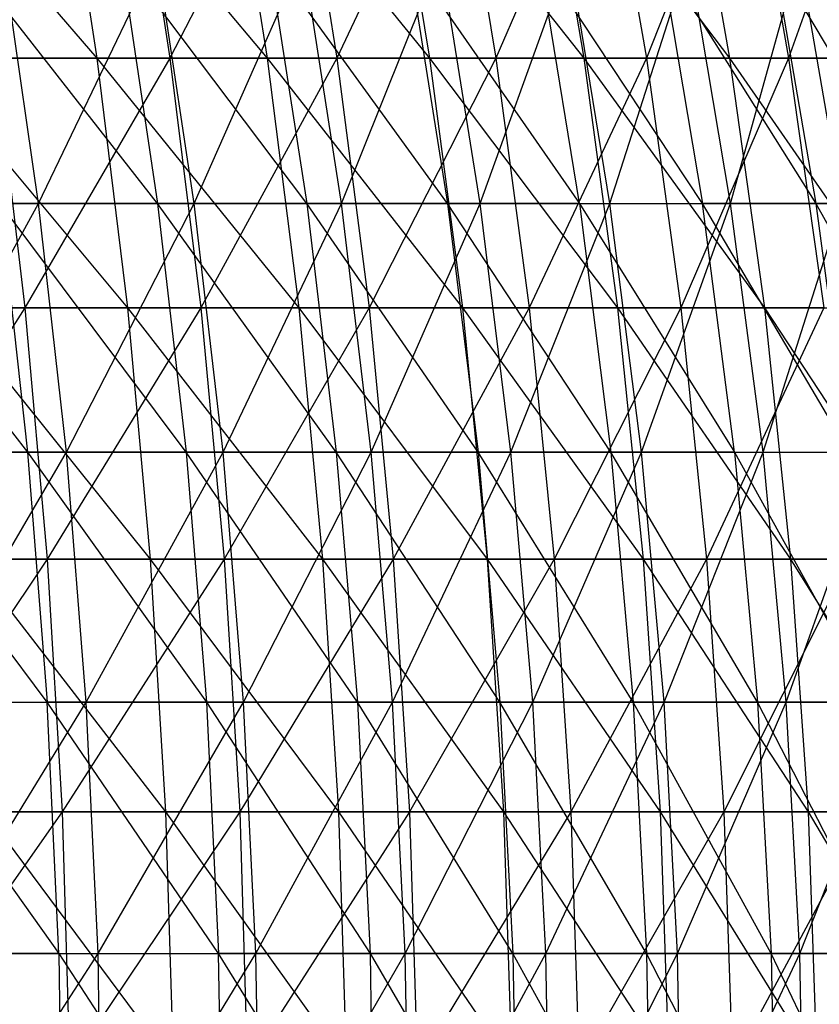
# Model space of a CAD drawing. Extents: x -125 to 125, y -143 to 0.
# Tile 387 of 406: x 41.63 to 49.56, y -81.01 to -71.24. Entities that reach past the tile are written whole.
import ezdxf

# ---------------------------------------------------------------- set-up
doc = ezdxf.new("R2010")
doc.units = 0
doc.header["$LTSCALE"] = 25.4
doc.layers.get('0').update_dxf_attribs({"linetype": 'CONTINUOUS'})

# ---------------------------------------------------------------- blocks, each defined once
blk = doc.blocks.new('NL2500027000_STL_3')
at = {"color": 0}
for p, q in [((40.2697, -69.1667, 42.313), (42.3938, -71.625, 40.941)), ((40.2697, -69.1667, 42.313), (42.3938, -71.625, 40.941)), ((42.0177, -69.1667, 40.5777), (44.0821, -71.625, 39.1174)), ((42.0177, -69.1667, 40.5777), (44.0821, -71.625, 39.1174)), ((42.0177, -69.1667, 40.5777), (42.3938, -71.625, 40.941)), ((42.0177, -69.1667, 40.5777), (42.3938, -71.625, 40.941)), ((42.7351, -69.1667, -39.8214), (43.1177, -71.625, -40.1779)), ((42.7351, -69.1667, -39.8214), (43.1177, -71.625, -40.1779)), ((44.3759, -69.1667, -37.9845), (43.1177, -71.625, -40.1779)), ((44.3759, -69.1667, -37.9845), (43.1177, -71.625, -40.1779)), ((43.6909, -69.1667, 38.7703), (45.6919, -71.625, 37.2243)), ((43.6909, -69.1667, 38.7703), (45.6919, -71.625, 37.2243)), ((43.6909, -69.1667, 38.7703), (44.0821, -71.625, 39.1174)), ((43.6909, -69.1667, 38.7703), (44.0821, -71.625, 39.1174)), ((44.3759, -69.1667, -37.9845), (44.7731, -71.625, -38.3245)), ((44.3759, -69.1667, -37.9845), (44.7731, -71.625, -38.3245)), ((45.9377, -69.1667, -36.08), (44.7731, -71.625, -38.3245)), ((45.9377, -69.1667, -36.08), (44.7731, -71.625, -38.3245)), ((45.2865, -69.1667, 36.894), (47.2206, -71.625, 35.265)), ((45.2865, -69.1667, 36.894), (47.2206, -71.625, 35.265)), ((45.2865, -69.1667, 36.894), (45.6919, -71.625, 37.2243)), ((45.2865, -69.1667, 36.894), (45.6919, -71.625, 37.2243)), ((45.9377, -69.1667, -36.08), (46.349, -71.625, -36.4029)), ((45.9377, -69.1667, -36.08), (46.349, -71.625, -36.4029)), ((47.4179, -69.1667, -34.1113), (46.349, -71.625, -36.4029)), ((47.4179, -69.1667, -34.1113), (46.349, -71.625, -36.4029)), ((46.8016, -69.1667, 34.9521), (48.6652, -71.625, 33.243)), ((46.8016, -69.1667, 34.9521), (48.6652, -71.625, 33.243)), ((46.8016, -69.1667, 34.9521), (47.2206, -71.625, 35.265)), ((46.8016, -69.1667, 34.9521), (47.2206, -71.625, 35.265)), ((47.4179, -69.1667, -34.1113), (47.8424, -71.625, -34.4167)), ((47.4179, -69.1667, -34.1113), (47.8424, -71.625, -34.4167)), ((48.8137, -69.1667, -32.082), (47.8424, -71.625, -34.4167)), ((48.8137, -69.1667, -32.082), (47.8424, -71.625, -34.4167)), ((48.2334, -69.1667, 32.948), (48.6652, -71.625, 33.243)), ((48.2334, -69.1667, 32.948), (48.6652, -71.625, 33.243)), ((48.8137, -69.1667, -32.082), (49.2507, -71.625, -32.3692)), ((48.8137, -69.1667, -32.082), (49.2507, -71.625, -32.3692)), ((50.1228, -69.1667, -29.9957), (49.2507, -71.625, -32.3692)), ((50.1228, -69.1667, -29.9957), (49.2507, -71.625, -32.3692)), ((42.9931, -73.0675, 34.8792), (41.0795, -70.6174, 36.41)), ((42.9931, -73.0675, 34.8792), (41.0795, -70.6174, 36.41)), ((41.815, -73.0675, -36.2833), (41.4604, -70.6174, -35.9756)), ((41.815, -73.0675, -36.2833), (41.4604, -70.6174, -35.9756)), ((41.815, -73.0675, -36.2833), (42.9902, -70.6174, -34.1328)), ((41.815, -73.0675, -36.2833), (42.9902, -70.6174, -34.1328)), ((44.4736, -73.0675, 32.9707), (42.6285, -70.6174, 34.5834)), ((42.6285, -70.6174, 34.5834), (42.9931, -73.0675, 34.8792)), ((42.6285, -70.6174, 34.5834), (42.9931, -73.0675, 34.8792)), ((44.4736, -73.0675, 32.9707), (42.6285, -70.6174, 34.5834)), ((43.3579, -73.0675, -34.4248), (42.9902, -70.6174, -34.1328)), ((43.3579, -73.0675, -34.4248), (42.9902, -70.6174, -34.1328)), ((43.3579, -73.0675, -34.4248), (44.4381, -70.6174, -32.2252)), ((43.3579, -73.0675, -34.4248), (44.4381, -70.6174, -32.2252)), ((45.8694, -73.0675, 30.9994), (44.0965, -70.6174, 32.6911)), ((44.0965, -70.6174, 32.6911), (44.4736, -73.0675, 32.9707)), ((44.0965, -70.6174, 32.6911), (44.4736, -73.0675, 32.9707)), ((45.8694, -73.0675, 30.9994), (44.0965, -70.6174, 32.6911)), ((44.8182, -73.0675, -32.5008), (44.4381, -70.6174, -32.2252)), ((44.8182, -73.0675, -32.5008), (44.4381, -70.6174, -32.2252)), ((44.8182, -73.0675, -32.5008), (45.8015, -70.6174, -30.2561)), ((44.8182, -73.0675, -32.5008), (45.8015, -70.6174, -30.2561)), ((45.4805, -70.6174, 30.7365), (45.8694, -73.0675, 30.9994)), ((45.4805, -70.6174, 30.7365), (45.8694, -73.0675, 30.9994)), ((45.4805, -70.6174, 30.7365), (47.178, -73.0675, 28.9691)), ((45.4805, -70.6174, 30.7365), (47.178, -73.0675, 28.9691)), ((46.1932, -73.0675, -30.5149), (45.8015, -70.6174, -30.2561)), ((46.1932, -73.0675, -30.5149), (45.8015, -70.6174, -30.2561)), ((46.1932, -73.0675, -30.5149), (47.0776, -70.6174, -28.2295)), ((46.1932, -73.0675, -30.5149), (47.0776, -70.6174, -28.2295)), ((48.3967, -73.0675, 26.8836), (46.7779, -70.6174, 28.7234)), ((47.178, -73.0675, 28.9691), (46.7779, -70.6174, 28.7234)), ((48.3967, -73.0675, 26.8836), (46.7779, -70.6174, 28.7234)), ((47.178, -73.0675, 28.9691), (46.7779, -70.6174, 28.7234)), ((47.4803, -73.0675, -28.4709), (47.0776, -70.6174, -28.2295)), ((47.4803, -73.0675, -28.4709), (47.0776, -70.6174, -28.2295)), ((47.4803, -73.0675, -28.4709), (48.2642, -70.6174, -26.1491)), ((47.4803, -73.0675, -28.4709), (48.2642, -70.6174, -26.1491)), ((47.9863, -70.6174, 26.6557), (48.3967, -73.0675, 26.8836)), ((47.9863, -70.6174, 26.6557), (48.3967, -73.0675, 26.8836)), ((47.9863, -70.6174, 26.6557), (49.5233, -73.0675, 24.747)), ((47.9863, -70.6174, 26.6557), (49.5233, -73.0675, 24.747)), ((48.677, -73.0675, -26.3728), (48.2642, -70.6174, -26.1491)), ((48.677, -73.0675, -26.3728), (48.2642, -70.6174, -26.1491)), ((48.677, -73.0675, -26.3728), (49.3588, -70.6174, -24.019)), ((48.677, -73.0675, -26.3728), (49.3588, -70.6174, -24.019)), ((50.5556, -73.0675, 22.5633), (49.1033, -70.6174, 24.5372)), ((49.1033, -70.6174, 24.5372), (49.5233, -73.0675, 24.747)), ((49.1033, -70.6174, 24.5372), (49.5233, -73.0675, 24.747)), ((50.5556, -73.0675, 22.5633), (49.1033, -70.6174, 24.5372)), ((49.781, -73.0675, -24.2244), (49.3588, -70.6174, -24.019)), ((49.781, -73.0675, -24.2244), (49.3588, -70.6174, -24.019)), ((40.6302, -71.625, 42.6917), (42.3938, -71.625, 40.941)), ((40.6302, -71.625, 42.6917), (42.3938, -71.625, 40.941)), ((40.6302, -71.625, 42.6917), (42.6956, -74.1031, 41.2324)), ((40.6302, -71.625, 42.6917), (42.6956, -74.1031, 41.2324)), ((43.1177, -71.625, -40.1779), (41.3856, -71.625, -41.9599)), ((41.3856, -71.625, -41.9599), (41.6802, -74.1031, -42.2585)), ((41.3856, -71.625, -41.9599), (41.6802, -74.1031, -42.2585)), ((43.1177, -71.625, -40.1779), (41.3856, -71.625, -41.9599)), ((43.1177, -71.625, -40.1779), (41.6802, -74.1031, -42.2585)), ((43.1177, -71.625, -40.1779), (41.6802, -74.1031, -42.2585)), ((42.3938, -71.625, 40.941), (44.0821, -71.625, 39.1174)), ((42.3938, -71.625, 40.941), (44.0821, -71.625, 39.1174)), ((42.3938, -71.625, 40.941), (44.3959, -74.1031, 39.3958)), ((42.3938, -71.625, 40.941), (44.3959, -74.1031, 39.3958)), ((42.3938, -71.625, 40.941), (42.6956, -74.1031, 41.2324)), ((42.3938, -71.625, 40.941), (42.6956, -74.1031, 41.2324)), ((44.7731, -71.625, -38.3245), (43.1177, -71.625, -40.1779)), ((43.1177, -71.625, -40.1779), (43.4246, -74.1031, -40.4639)), ((43.1177, -71.625, -40.1779), (43.4246, -74.1031, -40.4639)), ((44.7731, -71.625, -38.3245), (43.1177, -71.625, -40.1779)), ((44.7731, -71.625, -38.3245), (43.4246, -74.1031, -40.4639)), ((44.7731, -71.625, -38.3245), (43.4246, -74.1031, -40.4639)), ((44.0821, -71.625, 39.1174), (45.6919, -71.625, 37.2243)), ((44.0821, -71.625, 39.1174), (45.6919, -71.625, 37.2243)), ((44.0821, -71.625, 39.1174), (46.0172, -74.1031, 37.4892)), ((44.0821, -71.625, 39.1174), (46.0172, -74.1031, 37.4892)), ((44.0821, -71.625, 39.1174), (44.3959, -74.1031, 39.3958)), ((44.0821, -71.625, 39.1174), (44.3959, -74.1031, 39.3958)), ((46.349, -71.625, -36.4029), (44.7731, -71.625, -38.3245)), ((44.7731, -71.625, -38.3245), (45.0918, -74.1031, -38.5973)), ((44.7731, -71.625, -38.3245), (45.0918, -74.1031, -38.5973)), ((46.349, -71.625, -36.4029), (44.7731, -71.625, -38.3245)), ((46.349, -71.625, -36.4029), (45.0918, -74.1031, -38.5973)), ((46.349, -71.625, -36.4029), (45.0918, -74.1031, -38.5973)), ((45.6919, -71.625, 37.2243), (47.2206, -71.625, 35.265)), ((45.6919, -71.625, 37.2243), (47.2206, -71.625, 35.265)), ((45.6919, -71.625, 37.2243), (47.5567, -74.1031, 35.516)), ((45.6919, -71.625, 37.2243), (47.5567, -74.1031, 35.516)), ((45.6919, -71.625, 37.2243), (46.0172, -74.1031, 37.4892)), ((45.6919, -71.625, 37.2243), (46.0172, -74.1031, 37.4892)), ((47.8424, -71.625, -34.4167), (46.349, -71.625, -36.4029)), ((46.349, -71.625, -36.4029), (46.6789, -74.1031, -36.6621)), ((46.349, -71.625, -36.4029), (46.6789, -74.1031, -36.6621)), ((47.8424, -71.625, -34.4167), (46.349, -71.625, -36.4029)), ((47.8424, -71.625, -34.4167), (46.6789, -74.1031, -36.6621)), ((47.8424, -71.625, -34.4167), (46.6789, -74.1031, -36.6621)), ((47.2206, -71.625, 35.265), (48.6652, -71.625, 33.243)), ((47.2206, -71.625, 35.265), (48.6652, -71.625, 33.243)), ((47.2206, -71.625, 35.265), (49.0116, -74.1031, 33.4796)), ((47.2206, -71.625, 35.265), (49.0116, -74.1031, 33.4796)), ((47.2206, -71.625, 35.265), (47.5567, -74.1031, 35.516)), ((47.2206, -71.625, 35.265), (47.5567, -74.1031, 35.516)), ((49.2507, -71.625, -32.3692), (47.8424, -71.625, -34.4167)), ((47.8424, -71.625, -34.4167), (48.1829, -74.1031, -34.6616)), ((47.8424, -71.625, -34.4167), (48.1829, -74.1031, -34.6616)), ((49.2507, -71.625, -32.3692), (47.8424, -71.625, -34.4167)), ((49.2507, -71.625, -32.3692), (48.1829, -74.1031, -34.6616)), ((49.2507, -71.625, -32.3692), (48.1829, -74.1031, -34.6616)), ((48.6652, -71.625, 33.243), (50.0234, -71.625, 31.1618)), ((48.6652, -71.625, 33.243), (50.0234, -71.625, 31.1618)), ((48.6652, -71.625, 33.243), (50.3795, -74.1031, 31.3837)), ((48.6652, -71.625, 33.243), (50.3795, -74.1031, 31.3837)), ((48.6652, -71.625, 33.243), (49.0116, -74.1031, 33.4796)), ((48.6652, -71.625, 33.243), (49.0116, -74.1031, 33.4796)), ((50.5715, -71.625, -30.2642), (49.2507, -71.625, -32.3692)), ((49.2507, -71.625, -32.3692), (49.6013, -74.1031, -32.5996)), ((49.2507, -71.625, -32.3692), (49.6013, -74.1031, -32.5996)), ((50.5715, -71.625, -30.2642), (49.2507, -71.625, -32.3692)), ((39.7896, -73.0675, 38.4936), (41.7043, -75.5352, 36.9638)), ((39.7896, -73.0675, 38.4936), (41.7043, -75.5352, 36.9638)), ((40.1926, -73.0675, -38.0727), (41.815, -73.0675, -36.2833)), ((40.1926, -73.0675, -38.0727), (41.815, -73.0675, -36.2833)), ((40.4579, -75.5352, -38.324), (41.815, -73.0675, -36.2833)), ((40.4579, -75.5352, -38.324), (41.815, -73.0675, -36.2833)), ((42.9931, -73.0675, 34.8792), (41.4308, -73.0675, 36.7214)), ((42.9931, -73.0675, 34.8792), (41.4308, -73.0675, 36.7214)), ((43.277, -75.5352, 35.1095), (41.4308, -73.0675, 36.7214)), ((41.4308, -73.0675, 36.7214), (41.7043, -75.5352, 36.9638)), ((41.4308, -73.0675, 36.7214), (41.7043, -75.5352, 36.9638)), ((43.277, -75.5352, 35.1095), (41.4308, -73.0675, 36.7214)), ((42.0911, -75.5352, -36.5228), (41.815, -73.0675, -36.2833)), ((41.815, -73.0675, -36.2833), (43.3579, -73.0675, -34.4248)), ((41.815, -73.0675, -36.2833), (43.3579, -73.0675, -34.4248)), ((42.0911, -75.5352, -36.5228), (41.815, -73.0675, -36.2833)), ((42.0911, -75.5352, -36.5228), (43.3579, -73.0675, -34.4248)), ((42.0911, -75.5352, -36.5228), (43.3579, -73.0675, -34.4248)), ((44.4736, -73.0675, 32.9707), (42.9931, -73.0675, 34.8792)), ((44.4736, -73.0675, 32.9707), (42.9931, -73.0675, 34.8792)), ((44.7672, -75.5352, 33.1884), (42.9931, -73.0675, 34.8792)), ((42.9931, -73.0675, 34.8792), (43.277, -75.5352, 35.1095)), ((42.9931, -73.0675, 34.8792), (43.277, -75.5352, 35.1095)), ((44.7672, -75.5352, 33.1884), (42.9931, -73.0675, 34.8792)), ((43.6441, -75.5352, -34.652), (43.3579, -73.0675, -34.4248)), ((43.3579, -73.0675, -34.4248), (44.8182, -73.0675, -32.5008)), ((43.3579, -73.0675, -34.4248), (44.8182, -73.0675, -32.5008)), ((43.6441, -75.5352, -34.652), (43.3579, -73.0675, -34.4248)), ((43.6441, -75.5352, -34.652), (44.8182, -73.0675, -32.5008)), ((43.6441, -75.5352, -34.652), (44.8182, -73.0675, -32.5008)), ((45.8694, -73.0675, 30.9994), (44.4736, -73.0675, 32.9707)), ((45.8694, -73.0675, 30.9994), (44.4736, -73.0675, 32.9707)), ((46.1723, -75.5352, 31.204), (44.4736, -73.0675, 32.9707)), ((44.4736, -73.0675, 32.9707), (44.7672, -75.5352, 33.1884)), ((44.4736, -73.0675, 32.9707), (44.7672, -75.5352, 33.1884)), ((46.1723, -75.5352, 31.204), (44.4736, -73.0675, 32.9707)), ((45.1141, -75.5352, -32.7153), (44.8182, -73.0675, -32.5008)), ((44.8182, -73.0675, -32.5008), (46.1932, -73.0675, -30.5149)), ((44.8182, -73.0675, -32.5008), (46.1932, -73.0675, -30.5149)), ((45.1141, -75.5352, -32.7153), (44.8182, -73.0675, -32.5008)), ((45.1141, -75.5352, -32.7153), (46.1932, -73.0675, -30.5149)), ((45.1141, -75.5352, -32.7153), (46.1932, -73.0675, -30.5149)), ((47.178, -73.0675, 28.9691), (45.8694, -73.0675, 30.9994)), ((47.178, -73.0675, 28.9691), (45.8694, -73.0675, 30.9994)), ((47.4894, -75.5352, 29.1603), (45.8694, -73.0675, 30.9994)), ((45.8694, -73.0675, 30.9994), (46.1723, -75.5352, 31.204)), ((45.8694, -73.0675, 30.9994), (46.1723, -75.5352, 31.204)), ((47.4894, -75.5352, 29.1603), (45.8694, -73.0675, 30.9994)), ((46.4981, -75.5352, -30.7163), (46.1932, -73.0675, -30.5149)), ((46.1932, -73.0675, -30.5149), (47.4803, -73.0675, -28.4709)), ((46.1932, -73.0675, -30.5149), (47.4803, -73.0675, -28.4709)), ((46.4981, -75.5352, -30.7163), (46.1932, -73.0675, -30.5149)), ((46.4981, -75.5352, -30.7163), (47.4803, -73.0675, -28.4709)), ((46.4981, -75.5352, -30.7163), (47.4803, -73.0675, -28.4709)), ((47.178, -73.0675, 28.9691), (47.4894, -75.5352, 29.1603)), ((47.178, -73.0675, 28.9691), (47.4894, -75.5352, 29.1603)), ((47.178, -73.0675, 28.9691), (48.7162, -75.5352, 27.0611)), ((47.178, -73.0675, 28.9691), (48.7162, -75.5352, 27.0611)), ((47.178, -73.0675, 28.9691), (48.3967, -73.0675, 26.8836)), ((47.178, -73.0675, 28.9691), (48.3967, -73.0675, 26.8836)), ((47.7937, -75.5352, -28.6589), (47.4803, -73.0675, -28.4709)), ((47.4803, -73.0675, -28.4709), (48.677, -73.0675, -26.3728)), ((47.4803, -73.0675, -28.4709), (48.677, -73.0675, -26.3728)), ((47.7937, -75.5352, -28.6589), (47.4803, -73.0675, -28.4709)), ((47.7937, -75.5352, -28.6589), (48.677, -73.0675, -26.3728)), ((47.7937, -75.5352, -28.6589), (48.677, -73.0675, -26.3728)), ((49.5233, -73.0675, 24.747), (48.3967, -73.0675, 26.8836)), ((49.5233, -73.0675, 24.747), (48.3967, -73.0675, 26.8836)), ((49.8502, -75.5352, 24.9104), (48.3967, -73.0675, 26.8836)), ((48.7162, -75.5352, 27.0611), (48.3967, -73.0675, 26.8836)), ((49.8502, -75.5352, 24.9104), (48.3967, -73.0675, 26.8836)), ((48.7162, -75.5352, 27.0611), (48.3967, -73.0675, 26.8836)), ((48.9983, -75.5352, -26.5469), (48.677, -73.0675, -26.3728)), ((48.677, -73.0675, -26.3728), (49.781, -73.0675, -24.2244)), ((48.677, -73.0675, -26.3728), (49.781, -73.0675, -24.2244)), ((48.9983, -75.5352, -26.5469), (48.677, -73.0675, -26.3728)), ((48.9983, -75.5352, -26.5469), (49.781, -73.0675, -24.2244)), ((48.9983, -75.5352, -26.5469), (49.781, -73.0675, -24.2244)), ((49.5233, -73.0675, 24.747), (49.8502, -75.5352, 24.9104)), ((49.5233, -73.0675, 24.747), (49.8502, -75.5352, 24.9104)), ((49.5233, -73.0675, 24.747), (50.8893, -75.5352, 22.7123)), ((50.5556, -73.0675, 22.5633), (49.5233, -73.0675, 24.747)), ((50.5556, -73.0675, 22.5633), (49.5233, -73.0675, 24.747)), ((49.5233, -73.0675, 24.747), (50.8893, -75.5352, 22.7123)), ((41.6802, -74.1031, -42.2585), (39.8617, -74.1031, -43.9781)), ((41.6802, -74.1031, -42.2585), (39.8617, -74.1031, -43.9781)), ((41.6802, -74.1031, -42.2585), (40.0735, -76.5965, -44.2117)), ((41.6802, -74.1031, -42.2585), (40.0735, -76.5965, -44.2117)), ((40.9194, -74.1031, 42.9956), (42.6956, -74.1031, 41.2324)), ((40.9194, -74.1031, 42.9956), (42.6956, -74.1031, 41.2324)), ((40.9194, -74.1031, 42.9956), (42.9224, -76.5965, 41.4515)), ((40.9194, -74.1031, 42.9956), (42.9224, -76.5965, 41.4515)), ((43.4246, -74.1031, -40.4639), (41.6802, -74.1031, -42.2585)), ((41.6802, -74.1031, -42.2585), (41.9016, -76.5965, -42.4831)), ((41.6802, -74.1031, -42.2585), (41.9016, -76.5965, -42.4831)), ((43.4246, -74.1031, -40.4639), (41.6802, -74.1031, -42.2585)), ((43.4246, -74.1031, -40.4639), (41.9016, -76.5965, -42.4831)), ((43.4246, -74.1031, -40.4639), (41.9016, -76.5965, -42.4831)), ((42.6956, -74.1031, 41.2324), (44.3959, -74.1031, 39.3958)), ((42.6956, -74.1031, 41.2324), (44.3959, -74.1031, 39.3958)), ((42.6956, -74.1031, 41.2324), (44.6317, -76.5965, 39.6051)), ((42.6956, -74.1031, 41.2324), (44.6317, -76.5965, 39.6051)), ((42.6956, -74.1031, 41.2324), (42.9224, -76.5965, 41.4515)), ((42.6956, -74.1031, 41.2324), (42.9224, -76.5965, 41.4515)), ((45.0918, -74.1031, -38.5973), (43.4246, -74.1031, -40.4639)), ((43.4246, -74.1031, -40.4639), (43.6553, -76.5965, -40.6789)), ((43.4246, -74.1031, -40.4639), (43.6553, -76.5965, -40.6789)), ((45.0918, -74.1031, -38.5973), (43.4246, -74.1031, -40.4639)), ((45.0918, -74.1031, -38.5973), (43.6553, -76.5965, -40.6789)), ((45.0918, -74.1031, -38.5973), (43.6553, -76.5965, -40.6789)), ((44.3959, -74.1031, 39.3958), (46.0172, -74.1031, 37.4892)), ((44.3959, -74.1031, 39.3958), (46.0172, -74.1031, 37.4892)), ((44.3959, -74.1031, 39.3958), (46.2617, -76.5965, 37.6884)), ((44.3959, -74.1031, 39.3958), (46.2617, -76.5965, 37.6884)), ((44.3959, -74.1031, 39.3958), (44.6317, -76.5965, 39.6051)), ((44.3959, -74.1031, 39.3958), (44.6317, -76.5965, 39.6051)), ((46.6789, -74.1031, -36.6621), (45.0918, -74.1031, -38.5973)), ((45.0918, -74.1031, -38.5973), (45.3314, -76.5965, -38.8024)), ((45.0918, -74.1031, -38.5973), (45.3314, -76.5965, -38.8024)), ((46.6789, -74.1031, -36.6621), (45.0918, -74.1031, -38.5973)), ((46.6789, -74.1031, -36.6621), (45.3314, -76.5965, -38.8024)), ((46.6789, -74.1031, -36.6621), (45.3314, -76.5965, -38.8024)), ((46.0172, -74.1031, 37.4892), (47.5567, -74.1031, 35.516)), ((46.0172, -74.1031, 37.4892), (47.5567, -74.1031, 35.516)), ((46.0172, -74.1031, 37.4892), (47.8094, -76.5965, 35.7047)), ((46.0172, -74.1031, 37.4892), (47.8094, -76.5965, 35.7047)), ((46.0172, -74.1031, 37.4892), (46.2617, -76.5965, 37.6884)), ((46.0172, -74.1031, 37.4892), (46.2617, -76.5965, 37.6884)), ((48.1829, -74.1031, -34.6616), (46.6789, -74.1031, -36.6621)), ((46.6789, -74.1031, -36.6621), (46.9269, -76.5965, -36.8568)), ((46.6789, -74.1031, -36.6621), (46.9269, -76.5965, -36.8568)), ((48.1829, -74.1031, -34.6616), (46.6789, -74.1031, -36.6621)), ((48.1829, -74.1031, -34.6616), (46.9269, -76.5965, -36.8568)), ((48.1829, -74.1031, -34.6616), (46.9269, -76.5965, -36.8568)), ((47.5567, -74.1031, 35.516), (49.0116, -74.1031, 33.4796)), ((47.5567, -74.1031, 35.516), (49.0116, -74.1031, 33.4796)), ((47.5567, -74.1031, 35.516), (49.272, -76.5965, 33.6575)), ((47.5567, -74.1031, 35.516), (49.272, -76.5965, 33.6575)), ((47.5567, -74.1031, 35.516), (47.8094, -76.5965, 35.7047)), ((47.5567, -74.1031, 35.516), (47.8094, -76.5965, 35.7047)), ((49.6013, -74.1031, -32.5996), (48.1829, -74.1031, -34.6616)), ((48.1829, -74.1031, -34.6616), (48.4389, -76.5965, -34.8458)), ((48.1829, -74.1031, -34.6616), (48.4389, -76.5965, -34.8458)), ((49.6013, -74.1031, -32.5996), (48.1829, -74.1031, -34.6616)), ((49.6013, -74.1031, -32.5996), (48.4389, -76.5965, -34.8458)), ((49.6013, -74.1031, -32.5996), (48.4389, -76.5965, -34.8458)), ((49.0116, -74.1031, 33.4796), (50.3795, -74.1031, 31.3837)), ((49.0116, -74.1031, 33.4796), (50.3795, -74.1031, 31.3837)), ((49.0116, -74.1031, 33.4796), (50.6471, -76.5965, 31.5504)), ((49.0116, -74.1031, 33.4796), (50.6471, -76.5965, 31.5504)), ((49.0116, -74.1031, 33.4796), (49.272, -76.5965, 33.6575)), ((49.0116, -74.1031, 33.4796), (49.272, -76.5965, 33.6575)), ((41.7043, -75.5352, 36.9638), (40.0523, -75.5352, 38.7477)), ((41.7043, -75.5352, 36.9638), (40.0523, -75.5352, 38.7477)), ((41.8995, -78.0162, 37.1368), (40.0523, -75.5352, 38.7477)), ((41.8995, -78.0162, 37.1368), (40.0523, -75.5352, 38.7477)), ((40.4579, -75.5352, -38.324), (42.0911, -75.5352, -36.5228)), ((40.4579, -75.5352, -38.324), (42.0911, -75.5352, -36.5228)), ((40.6473, -78.0162, -38.5034), (42.0911, -75.5352, -36.5228)), ((40.6473, -78.0162, -38.5034), (42.0911, -75.5352, -36.5228)), ((41.7043, -75.5352, 36.9638), (41.8995, -78.0162, 37.1368)), ((41.7043, -75.5352, 36.9638), (41.8995, -78.0162, 37.1368)), ((41.7043, -75.5352, 36.9638), (43.4795, -78.0162, 35.2738)), ((43.277, -75.5352, 35.1095), (41.7043, -75.5352, 36.9638)), ((43.277, -75.5352, 35.1095), (41.7043, -75.5352, 36.9638)), ((41.7043, -75.5352, 36.9638), (43.4795, -78.0162, 35.2738)), ((42.2881, -78.0162, -36.6937), (42.0911, -75.5352, -36.5228)), ((42.0911, -75.5352, -36.5228), (43.6441, -75.5352, -34.652)), ((42.0911, -75.5352, -36.5228), (43.6441, -75.5352, -34.652)), ((42.2881, -78.0162, -36.6937), (42.0911, -75.5352, -36.5228)), ((42.2881, -78.0162, -36.6937), (43.6441, -75.5352, -34.652)), ((42.2881, -78.0162, -36.6937), (43.6441, -75.5352, -34.652)), ((44.7672, -75.5352, 33.1884), (43.277, -75.5352, 35.1095)), ((44.7672, -75.5352, 33.1884), (43.277, -75.5352, 35.1095)), ((44.9768, -78.0162, 33.3437), (43.277, -75.5352, 35.1095)), ((43.277, -75.5352, 35.1095), (43.4795, -78.0162, 35.2738)), ((43.277, -75.5352, 35.1095), (43.4795, -78.0162, 35.2738)), ((44.9768, -78.0162, 33.3437), (43.277, -75.5352, 35.1095)), ((43.8484, -78.0162, -34.8142), (43.6441, -75.5352, -34.652)), ((43.6441, -75.5352, -34.652), (45.1141, -75.5352, -32.7153)), ((43.6441, -75.5352, -34.652), (45.1141, -75.5352, -32.7153)), ((43.8484, -78.0162, -34.8142), (43.6441, -75.5352, -34.652)), ((43.8484, -78.0162, -34.8142), (45.1141, -75.5352, -32.7153)), ((43.8484, -78.0162, -34.8142), (45.1141, -75.5352, -32.7153)), ((46.1723, -75.5352, 31.204), (44.7672, -75.5352, 33.1884)), ((46.1723, -75.5352, 31.204), (44.7672, -75.5352, 33.1884)), ((46.3884, -78.0162, 31.3501), (44.7672, -75.5352, 33.1884)), ((44.7672, -75.5352, 33.1884), (44.9768, -78.0162, 33.3437)), ((44.7672, -75.5352, 33.1884), (44.9768, -78.0162, 33.3437)), ((46.3884, -78.0162, 31.3501), (44.7672, -75.5352, 33.1884)), ((45.3252, -78.0162, -32.8685), (45.1141, -75.5352, -32.7153)), ((45.1141, -75.5352, -32.7153), (46.4981, -75.5352, -30.7163)), ((45.1141, -75.5352, -32.7153), (46.4981, -75.5352, -30.7163)), ((45.3252, -78.0162, -32.8685), (45.1141, -75.5352, -32.7153)), ((45.3252, -78.0162, -32.8685), (46.4981, -75.5352, -30.7163)), ((45.3252, -78.0162, -32.8685), (46.4981, -75.5352, -30.7163)), ((47.4894, -75.5352, 29.1603), (46.1723, -75.5352, 31.204)), ((47.4894, -75.5352, 29.1603), (46.1723, -75.5352, 31.204)), ((47.7117, -78.0162, 29.2968), (46.1723, -75.5352, 31.204)), ((46.1723, -75.5352, 31.204), (46.3884, -78.0162, 31.3501)), ((46.1723, -75.5352, 31.204), (46.3884, -78.0162, 31.3501)), ((47.7117, -78.0162, 29.2968), (46.1723, -75.5352, 31.204)), ((46.7158, -78.0162, -30.8601), (46.4981, -75.5352, -30.7163)), ((46.4981, -75.5352, -30.7163), (47.7937, -75.5352, -28.6589)), ((46.4981, -75.5352, -30.7163), (47.7937, -75.5352, -28.6589)), ((46.7158, -78.0162, -30.8601), (46.4981, -75.5352, -30.7163)), ((46.7158, -78.0162, -30.8601), (47.7937, -75.5352, -28.6589)), ((46.7158, -78.0162, -30.8601), (47.7937, -75.5352, -28.6589)), ((48.7162, -75.5352, 27.0611), (47.4894, -75.5352, 29.1603)), ((48.7162, -75.5352, 27.0611), (47.4894, -75.5352, 29.1603)), ((48.9442, -78.0162, 27.1878), (47.4894, -75.5352, 29.1603)), ((47.4894, -75.5352, 29.1603), (47.7117, -78.0162, 29.2968)), ((47.4894, -75.5352, 29.1603), (47.7117, -78.0162, 29.2968)), ((48.9442, -78.0162, 27.1878), (47.4894, -75.5352, 29.1603)), ((48.0174, -78.0162, -28.793), (47.7937, -75.5352, -28.6589)), ((47.7937, -75.5352, -28.6589), (48.9983, -75.5352, -26.5469)), ((47.7937, -75.5352, -28.6589), (48.9983, -75.5352, -26.5469)), ((48.0174, -78.0162, -28.793), (47.7937, -75.5352, -28.6589)), ((48.0174, -78.0162, -28.793), (48.9983, -75.5352, -26.5469)), ((48.0174, -78.0162, -28.793), (48.9983, -75.5352, -26.5469)), ((48.7162, -75.5352, 27.0611), (48.9442, -78.0162, 27.1878)), ((48.7162, -75.5352, 27.0611), (48.9442, -78.0162, 27.1878)), ((48.7162, -75.5352, 27.0611), (50.0835, -78.0162, 25.027)), ((48.7162, -75.5352, 27.0611), (50.0835, -78.0162, 25.027)), ((48.7162, -75.5352, 27.0611), (49.8502, -75.5352, 24.9104)), ((48.7162, -75.5352, 27.0611), (49.8502, -75.5352, 24.9104)), ((49.2277, -78.0162, -26.6711), (48.9983, -75.5352, -26.5469)), ((48.9983, -75.5352, -26.5469), (50.1096, -75.5352, -24.3843)), ((48.9983, -75.5352, -26.5469), (50.1096, -75.5352, -24.3843)), ((49.2277, -78.0162, -26.6711), (48.9983, -75.5352, -26.5469)), ((49.2277, -78.0162, -26.6711), (50.1096, -75.5352, -24.3843)), ((49.2277, -78.0162, -26.6711), (50.1096, -75.5352, -24.3843)), ((41.9016, -76.5965, -42.4831), (40.0735, -76.5965, -44.2117)), ((41.9016, -76.5965, -42.4831), (40.0735, -76.5965, -44.2117)), ((41.9016, -76.5965, -42.4831), (40.2149, -79.101, -44.3678)), ((41.9016, -76.5965, -42.4831), (40.2149, -79.101, -44.3678)), ((41.1368, -76.5965, 43.2241), (42.9224, -76.5965, 41.4515)), ((41.1368, -76.5965, 43.2241), (42.9224, -76.5965, 41.4515)), ((41.1368, -76.5965, 43.2241), (43.074, -79.101, 41.5978)), ((41.1368, -76.5965, 43.2241), (43.074, -79.101, 41.5978)), ((43.6553, -76.5965, -40.6789), (41.9016, -76.5965, -42.4831)), ((41.9016, -76.5965, -42.4831), (42.0496, -79.101, -42.6331)), ((41.9016, -76.5965, -42.4831), (42.0496, -79.101, -42.6331)), ((43.6553, -76.5965, -40.6789), (41.9016, -76.5965, -42.4831)), ((43.6553, -76.5965, -40.6789), (42.0496, -79.101, -42.6331)), ((43.6553, -76.5965, -40.6789), (42.0496, -79.101, -42.6331)), ((42.9224, -76.5965, 41.4515), (44.6317, -76.5965, 39.6051)), ((42.9224, -76.5965, 41.4515), (44.6317, -76.5965, 39.6051)), ((42.9224, -76.5965, 41.4515), (44.7893, -79.101, 39.745)), ((42.9224, -76.5965, 41.4515), (44.7893, -79.101, 39.745)), ((42.9224, -76.5965, 41.4515), (43.074, -79.101, 41.5978)), ((42.9224, -76.5965, 41.4515), (43.074, -79.101, 41.5978)), ((45.3314, -76.5965, -38.8024), (43.6553, -76.5965, -40.6789)), ((43.6553, -76.5965, -40.6789), (43.8095, -79.101, -40.8225)), ((43.6553, -76.5965, -40.6789), (43.8095, -79.101, -40.8225)), ((45.3314, -76.5965, -38.8024), (43.6553, -76.5965, -40.6789)), ((45.3314, -76.5965, -38.8024), (43.8095, -79.101, -40.8225)), ((45.3314, -76.5965, -38.8024), (43.8095, -79.101, -40.8225)), ((44.6317, -76.5965, 39.6051), (46.2617, -76.5965, 37.6884)), ((44.6317, -76.5965, 39.6051), (46.2617, -76.5965, 37.6884)), ((44.6317, -76.5965, 39.6051), (46.425, -79.101, 37.8215)), ((44.6317, -76.5965, 39.6051), (46.425, -79.101, 37.8215)), ((44.6317, -76.5965, 39.6051), (44.7893, -79.101, 39.745)), ((44.6317, -76.5965, 39.6051), (44.7893, -79.101, 39.745)), ((46.9269, -76.5965, -36.8568), (45.3314, -76.5965, -38.8024)), ((45.3314, -76.5965, -38.8024), (45.4914, -79.101, -38.9393)), ((45.3314, -76.5965, -38.8024), (45.4914, -79.101, -38.9393)), ((46.9269, -76.5965, -36.8568), (45.3314, -76.5965, -38.8024)), ((46.9269, -76.5965, -36.8568), (45.4914, -79.101, -38.9393)), ((46.9269, -76.5965, -36.8568), (45.4914, -79.101, -38.9393)), ((46.2617, -76.5965, 37.6884), (47.8094, -76.5965, 35.7047)), ((46.2617, -76.5965, 37.6884), (47.8094, -76.5965, 35.7047)), ((46.2617, -76.5965, 37.6884), (47.9781, -79.101, 35.8307)), ((46.2617, -76.5965, 37.6884), (47.9781, -79.101, 35.8307)), ((46.2617, -76.5965, 37.6884), (46.425, -79.101, 37.8215)), ((46.2617, -76.5965, 37.6884), (46.425, -79.101, 37.8215)), ((48.4389, -76.5965, -34.8458), (46.9269, -76.5965, -36.8568)), ((46.9269, -76.5965, -36.8568), (47.0925, -79.101, -36.987)), ((46.9269, -76.5965, -36.8568), (47.0925, -79.101, -36.987)), ((48.4389, -76.5965, -34.8458), (46.9269, -76.5965, -36.8568)), ((48.4389, -76.5965, -34.8458), (47.0925, -79.101, -36.987)), ((48.4389, -76.5965, -34.8458), (47.0925, -79.101, -36.987)), ((47.8094, -76.5965, 35.7047), (49.272, -76.5965, 33.6575)), ((47.8094, -76.5965, 35.7047), (49.272, -76.5965, 33.6575)), ((47.8094, -76.5965, 35.7047), (49.446, -79.101, 33.7763)), ((47.8094, -76.5965, 35.7047), (49.446, -79.101, 33.7763)), ((47.8094, -76.5965, 35.7047), (47.9781, -79.101, 35.8307)), ((47.8094, -76.5965, 35.7047), (47.9781, -79.101, 35.8307)), ((49.8648, -76.5965, -32.7728), (48.4389, -76.5965, -34.8458)), ((48.4389, -76.5965, -34.8458), (48.6099, -79.101, -34.9688)), ((48.4389, -76.5965, -34.8458), (48.6099, -79.101, -34.9688)), ((49.8648, -76.5965, -32.7728), (48.4389, -76.5965, -34.8458)), ((49.8648, -76.5965, -32.7728), (48.6099, -79.101, -34.9688)), ((49.8648, -76.5965, -32.7728), (48.6099, -79.101, -34.9688)), ((49.272, -76.5965, 33.6575), (50.6471, -76.5965, 31.5504)), ((49.272, -76.5965, 33.6575), (50.6471, -76.5965, 31.5504)), ((49.272, -76.5965, 33.6575), (50.8259, -79.101, 31.6618)), ((49.272, -76.5965, 33.6575), (50.8259, -79.101, 31.6618)), ((49.272, -76.5965, 33.6575), (49.446, -79.101, 33.7763)), ((49.272, -76.5965, 33.6575), (49.446, -79.101, 33.7763)), ((40.2397, -78.0162, 38.9291), (42.0161, -80.506, 37.2401)), ((40.2397, -78.0162, 38.9291), (42.0161, -80.506, 37.2401)), ((40.2397, -78.0162, 38.9291), (41.8995, -78.0162, 37.1368)), ((40.2397, -78.0162, 38.9291), (41.8995, -78.0162, 37.1368)), ((40.6473, -78.0162, -38.5034), (42.2881, -78.0162, -36.6937)), ((40.6473, -78.0162, -38.5034), (42.2881, -78.0162, -36.6937)), ((40.7603, -80.506, -38.6105), (42.2881, -78.0162, -36.6937)), ((40.7603, -80.506, -38.6105), (42.2881, -78.0162, -36.6937)), ((43.4795, -78.0162, 35.2738), (41.8995, -78.0162, 37.1368)), ((43.4795, -78.0162, 35.2738), (41.8995, -78.0162, 37.1368)), ((43.6005, -80.506, 35.3719), (41.8995, -78.0162, 37.1368)), ((42.0161, -80.506, 37.2401), (41.8995, -78.0162, 37.1368)), ((43.6005, -80.506, 35.3719), (41.8995, -78.0162, 37.1368)), ((42.0161, -80.506, 37.2401), (41.8995, -78.0162, 37.1368)), ((42.4057, -80.506, -36.7958), (42.2881, -78.0162, -36.6937)), ((42.2881, -78.0162, -36.6937), (43.8484, -78.0162, -34.8142)), ((42.2881, -78.0162, -36.6937), (43.8484, -78.0162, -34.8142)), ((42.4057, -80.506, -36.7958), (42.2881, -78.0162, -36.6937)), ((42.4057, -80.506, -36.7958), (43.8484, -78.0162, -34.8142)), ((42.4057, -80.506, -36.7958), (43.8484, -78.0162, -34.8142)), ((43.4795, -78.0162, 35.2738), (43.6005, -80.506, 35.3719)), ((43.4795, -78.0162, 35.2738), (43.6005, -80.506, 35.3719)), ((43.4795, -78.0162, 35.2738), (45.1019, -80.506, 33.4364)), ((44.9768, -78.0162, 33.3437), (43.4795, -78.0162, 35.2738)), ((44.9768, -78.0162, 33.3437), (43.4795, -78.0162, 35.2738)), ((43.4795, -78.0162, 35.2738), (45.1019, -80.506, 33.4364)), ((43.9703, -80.506, -34.9111), (43.8484, -78.0162, -34.8142)), ((43.8484, -78.0162, -34.8142), (45.3252, -78.0162, -32.8685)), ((43.8484, -78.0162, -34.8142), (45.3252, -78.0162, -32.8685)), ((43.9703, -80.506, -34.9111), (43.8484, -78.0162, -34.8142)), ((43.9703, -80.506, -34.9111), (45.3252, -78.0162, -32.8685)), ((43.9703, -80.506, -34.9111), (45.3252, -78.0162, -32.8685)), ((46.3884, -78.0162, 31.3501), (44.9768, -78.0162, 33.3437)), ((46.3884, -78.0162, 31.3501), (44.9768, -78.0162, 33.3437)), ((46.5174, -80.506, 31.4373), (44.9768, -78.0162, 33.3437)), ((44.9768, -78.0162, 33.3437), (45.1019, -80.506, 33.4364)), ((44.9768, -78.0162, 33.3437), (45.1019, -80.506, 33.4364)), ((46.5174, -80.506, 31.4373), (44.9768, -78.0162, 33.3437)), ((45.4513, -80.506, -32.9599), (45.3252, -78.0162, -32.8685)), ((45.3252, -78.0162, -32.8685), (46.7158, -78.0162, -30.8601)), ((45.3252, -78.0162, -32.8685), (46.7158, -78.0162, -30.8601)), ((45.4513, -80.506, -32.9599), (45.3252, -78.0162, -32.8685)), ((45.4513, -80.506, -32.9599), (46.7158, -78.0162, -30.8601)), ((45.4513, -80.506, -32.9599), (46.7158, -78.0162, -30.8601)), ((47.7117, -78.0162, 29.2968), (46.3884, -78.0162, 31.3501)), ((47.7117, -78.0162, 29.2968), (46.3884, -78.0162, 31.3501)), ((47.8444, -80.506, 29.3783), (46.3884, -78.0162, 31.3501)), ((46.3884, -78.0162, 31.3501), (46.5174, -80.506, 31.4373)), ((46.3884, -78.0162, 31.3501), (46.5174, -80.506, 31.4373)), ((47.8444, -80.506, 29.3783), (46.3884, -78.0162, 31.3501)), ((46.8457, -80.506, -30.946), (46.7158, -78.0162, -30.8601)), ((46.7158, -78.0162, -30.8601), (48.0174, -78.0162, -28.793)), ((46.7158, -78.0162, -30.8601), (48.0174, -78.0162, -28.793)), ((46.8457, -80.506, -30.946), (46.7158, -78.0162, -30.8601)), ((46.8457, -80.506, -30.946), (48.0174, -78.0162, -28.793)), ((46.8457, -80.506, -30.946), (48.0174, -78.0162, -28.793)), ((48.9442, -78.0162, 27.1878), (47.7117, -78.0162, 29.2968)), ((48.9442, -78.0162, 27.1878), (47.7117, -78.0162, 29.2968)), ((49.0803, -80.506, 27.2634), (47.7117, -78.0162, 29.2968)), ((47.7117, -78.0162, 29.2968), (47.8444, -80.506, 29.3783)), ((47.7117, -78.0162, 29.2968), (47.8444, -80.506, 29.3783)), ((49.0803, -80.506, 27.2634), (47.7117, -78.0162, 29.2968)), ((48.151, -80.506, -28.8731), (48.0174, -78.0162, -28.793)), ((48.0174, -78.0162, -28.793), (49.2277, -78.0162, -26.6711)), ((48.0174, -78.0162, -28.793), (49.2277, -78.0162, -26.6711)), ((48.151, -80.506, -28.8731), (48.0174, -78.0162, -28.793)), ((48.151, -80.506, -28.8731), (49.2277, -78.0162, -26.6711)), ((48.151, -80.506, -28.8731), (49.2277, -78.0162, -26.6711)), ((50.0835, -78.0162, 25.027), (48.9442, -78.0162, 27.1878)), ((50.0835, -78.0162, 25.027), (48.9442, -78.0162, 27.1878)), ((50.2228, -80.506, 25.0966), (48.9442, -78.0162, 27.1878)), ((48.9442, -78.0162, 27.1878), (49.0803, -80.506, 27.2634)), ((48.9442, -78.0162, 27.1878), (49.0803, -80.506, 27.2634)), ((50.2228, -80.506, 25.0966), (48.9442, -78.0162, 27.1878)), ((49.3646, -80.506, -26.7453), (49.2277, -78.0162, -26.6711)), ((49.2277, -78.0162, -26.6711), (50.3442, -78.0162, -24.4985)), ((49.2277, -78.0162, -26.6711), (50.3442, -78.0162, -24.4985)), ((49.3646, -80.506, -26.7453), (49.2277, -78.0162, -26.6711)), ((49.3646, -80.506, -26.7453), (50.3442, -78.0162, -24.4985)), ((49.3646, -80.506, -26.7453), (50.3442, -78.0162, -24.4985)), ((42.0496, -79.101, -42.6331), (40.2149, -79.101, -44.3678)), ((42.0496, -79.101, -42.6331), (40.2149, -79.101, -44.3678)), ((42.0496, -79.101, -42.6331), (40.2858, -81.6121, -44.4461)), ((42.0496, -79.101, -42.6331), (40.2858, -81.6121, -44.4461)), ((41.2821, -79.101, 43.3767), (43.074, -79.101, 41.5978)), ((41.2821, -79.101, 43.3767), (43.074, -79.101, 41.5978)), ((41.2821, -79.101, 43.3767), (43.1499, -81.6121, 41.6711)), ((41.2821, -79.101, 43.3767), (43.1499, -81.6121, 41.6711)), ((43.8095, -79.101, -40.8225), (42.0496, -79.101, -42.6331)), ((42.0496, -79.101, -42.6331), (42.1237, -81.6121, -42.7082)), ((42.0496, -79.101, -42.6331), (42.1237, -81.6121, -42.7082)), ((43.8095, -79.101, -40.8225), (42.0496, -79.101, -42.6331)), ((43.8095, -79.101, -40.8225), (42.1237, -81.6121, -42.7082)), ((43.8095, -79.101, -40.8225), (42.1237, -81.6121, -42.7082)), ((43.074, -79.101, 41.5978), (44.7893, -79.101, 39.745)), ((43.074, -79.101, 41.5978), (44.7893, -79.101, 39.745)), ((43.074, -79.101, 41.5978), (44.8683, -81.6121, 39.8151)), ((43.074, -79.101, 41.5978), (44.8683, -81.6121, 39.8151)), ((43.074, -79.101, 41.5978), (43.1499, -81.6121, 41.6711)), ((43.074, -79.101, 41.5978), (43.1499, -81.6121, 41.6711)), ((45.4914, -79.101, -38.9393), (43.8095, -79.101, -40.8225)), ((43.8095, -79.101, -40.8225), (43.8867, -81.6121, -40.8945)), ((43.8095, -79.101, -40.8225), (43.8867, -81.6121, -40.8945)), ((45.4914, -79.101, -38.9393), (43.8095, -79.101, -40.8225)), ((45.4914, -79.101, -38.9393), (43.8867, -81.6121, -40.8945)), ((45.4914, -79.101, -38.9393), (43.8867, -81.6121, -40.8945)), ((44.7893, -79.101, 39.745), (46.425, -79.101, 37.8215)), ((44.7893, -79.101, 39.745), (46.425, -79.101, 37.8215)), ((44.7893, -79.101, 39.745), (46.5069, -81.6121, 37.8882)), ((44.7893, -79.101, 39.745), (46.5069, -81.6121, 37.8882)), ((44.7893, -79.101, 39.745), (44.8683, -81.6121, 39.8151)), ((44.7893, -79.101, 39.745), (44.8683, -81.6121, 39.8151)), ((47.0925, -79.101, -36.987), (45.4914, -79.101, -38.9393)), ((45.4914, -79.101, -38.9393), (45.5717, -81.6121, -39.008)), ((45.4914, -79.101, -38.9393), (45.5717, -81.6121, -39.008)), ((47.0925, -79.101, -36.987), (45.4914, -79.101, -38.9393)), ((47.0925, -79.101, -36.987), (45.5717, -81.6121, -39.008)), ((47.0925, -79.101, -36.987), (45.5717, -81.6121, -39.008)), ((46.425, -79.101, 37.8215), (47.9781, -79.101, 35.8307)), ((46.425, -79.101, 37.8215), (47.9781, -79.101, 35.8307)), ((46.425, -79.101, 37.8215), (48.0627, -81.6121, 35.8939)), ((46.425, -79.101, 37.8215), (48.0627, -81.6121, 35.8939)), ((46.425, -79.101, 37.8215), (46.5069, -81.6121, 37.8882)), ((46.425, -79.101, 37.8215), (46.5069, -81.6121, 37.8882)), ((48.6099, -79.101, -34.9688), (47.0925, -79.101, -36.987)), ((47.0925, -79.101, -36.987), (47.1756, -81.6121, -37.0522)), ((47.0925, -79.101, -36.987), (47.1756, -81.6121, -37.0522)), ((48.6099, -79.101, -34.9688), (47.0925, -79.101, -36.987)), ((48.6099, -79.101, -34.9688), (47.1756, -81.6121, -37.0522)), ((48.6099, -79.101, -34.9688), (47.1756, -81.6121, -37.0522)), ((47.9781, -79.101, 35.8307), (49.446, -79.101, 33.7763)), ((47.9781, -79.101, 35.8307), (49.446, -79.101, 33.7763)), ((47.9781, -79.101, 35.8307), (49.5332, -81.6121, 33.8358)), ((47.9781, -79.101, 35.8307), (49.5332, -81.6121, 33.8358)), ((47.9781, -79.101, 35.8307), (48.0627, -81.6121, 35.8939)), ((47.9781, -79.101, 35.8307), (48.0627, -81.6121, 35.8939)), ((50.0409, -79.101, -32.8885), (48.6099, -79.101, -34.9688)), ((48.6099, -79.101, -34.9688), (48.6956, -81.6121, -35.0305)), ((48.6099, -79.101, -34.9688), (48.6956, -81.6121, -35.0305)), ((50.0409, -79.101, -32.8885), (48.6099, -79.101, -34.9688)), ((50.0409, -79.101, -32.8885), (48.6956, -81.6121, -35.0305)), ((50.0409, -79.101, -32.8885), (48.6956, -81.6121, -35.0305)), ((49.446, -79.101, 33.7763), (50.8259, -79.101, 31.6618)), ((49.446, -79.101, 33.7763), (50.8259, -79.101, 31.6618)), ((49.446, -79.101, 33.7763), (50.9156, -81.6121, 31.7176)), ((49.446, -79.101, 33.7763), (50.9156, -81.6121, 31.7176)), ((49.446, -79.101, 33.7763), (49.5332, -81.6121, 33.8358)), ((49.446, -79.101, 33.7763), (49.5332, -81.6121, 33.8358)), ((42.0161, -80.506, 37.2401), (40.3517, -80.506, 39.0374)), ((42.0161, -80.506, 37.2401), (40.3517, -80.506, 39.0374)), ((40.7603, -80.506, -38.6105), (42.4057, -80.506, -36.7958)), ((40.7603, -80.506, -38.6105), (42.4057, -80.506, -36.7958)), ((40.7969, -83.0001, -38.6451), (42.4057, -80.506, -36.7958)), ((40.7969, -83.0001, -38.6451), (42.4057, -80.506, -36.7958)), ((42.0161, -80.506, 37.2401), (42.0537, -83.0001, 37.2735)), ((42.0161, -80.506, 37.2401), (42.0537, -83.0001, 37.2735)), ((42.0161, -80.506, 37.2401), (43.6396, -83.0001, 35.4037)), ((42.0161, -80.506, 37.2401), (43.6396, -83.0001, 35.4037)), ((42.0161, -80.506, 37.2401), (43.6005, -80.506, 35.3719)), ((42.0161, -80.506, 37.2401), (43.6005, -80.506, 35.3719)), ((42.4437, -83.0001, -36.8288), (42.4057, -80.506, -36.7958)), ((42.4057, -80.506, -36.7958), (43.9703, -80.506, -34.9111)), ((42.4057, -80.506, -36.7958), (43.9703, -80.506, -34.9111)), ((42.4437, -83.0001, -36.8288), (42.4057, -80.506, -36.7958)), ((42.4437, -83.0001, -36.8288), (43.9703, -80.506, -34.9111)), ((42.4437, -83.0001, -36.8288), (43.9703, -80.506, -34.9111)), ((45.1019, -80.506, 33.4364), (43.6005, -80.506, 35.3719)), ((45.1019, -80.506, 33.4364), (43.6005, -80.506, 35.3719)), ((45.1423, -83.0001, 33.4664), (43.6005, -80.506, 35.3719)), ((43.6396, -83.0001, 35.4037), (43.6005, -80.506, 35.3719)), ((45.1423, -83.0001, 33.4664), (43.6005, -80.506, 35.3719)), ((43.6396, -83.0001, 35.4037), (43.6005, -80.506, 35.3719)), ((44.0098, -83.0001, -34.9424), (43.9703, -80.506, -34.9111)), ((43.9703, -80.506, -34.9111), (45.4513, -80.506, -32.9599)), ((43.9703, -80.506, -34.9111), (45.4513, -80.506, -32.9599)), ((44.0098, -83.0001, -34.9424), (43.9703, -80.506, -34.9111)), ((44.0098, -83.0001, -34.9424), (45.4513, -80.506, -32.9599)), ((44.0098, -83.0001, -34.9424), (45.4513, -80.506, -32.9599)), ((45.1019, -80.506, 33.4364), (45.1423, -83.0001, 33.4664)), ((45.1019, -80.506, 33.4364), (45.1423, -83.0001, 33.4664)), ((45.1019, -80.506, 33.4364), (46.5591, -83.0001, 31.4655)), ((46.5174, -80.506, 31.4373), (45.1019, -80.506, 33.4364)), ((46.5174, -80.506, 31.4373), (45.1019, -80.506, 33.4364)), ((45.1019, -80.506, 33.4364), (46.5591, -83.0001, 31.4655)), ((45.4921, -83.0001, -32.9894), (45.4513, -80.506, -32.9599)), ((45.4513, -80.506, -32.9599), (46.8457, -80.506, -30.946)), ((45.4513, -80.506, -32.9599), (46.8457, -80.506, -30.946)), ((45.4921, -83.0001, -32.9894), (45.4513, -80.506, -32.9599)), ((45.4921, -83.0001, -32.9894), (46.8457, -80.506, -30.946)), ((45.4921, -83.0001, -32.9894), (46.8457, -80.506, -30.946)), ((47.8444, -80.506, 29.3783), (46.5174, -80.506, 31.4373)), ((47.8444, -80.506, 29.3783), (46.5174, -80.506, 31.4373)), ((47.8873, -83.0001, 29.4047), (46.5174, -80.506, 31.4373)), ((46.5174, -80.506, 31.4373), (46.5591, -83.0001, 31.4655)), ((46.5174, -80.506, 31.4373), (46.5591, -83.0001, 31.4655)), ((47.8873, -83.0001, 29.4047), (46.5174, -80.506, 31.4373)), ((46.8877, -83.0001, -30.9737), (46.8457, -80.506, -30.946)), ((46.8457, -80.506, -30.946), (48.151, -80.506, -28.8731)), ((46.8457, -80.506, -30.946), (48.151, -80.506, -28.8731)), ((46.8877, -83.0001, -30.9737), (46.8457, -80.506, -30.946)), ((46.8877, -83.0001, -30.9737), (48.151, -80.506, -28.8731)), ((46.8877, -83.0001, -30.9737), (48.151, -80.506, -28.8731)), ((49.0803, -80.506, 27.2634), (47.8444, -80.506, 29.3783)), ((49.0803, -80.506, 27.2634), (47.8444, -80.506, 29.3783)), ((49.1244, -83.0001, 27.2879), (47.8444, -80.506, 29.3783)), ((47.8444, -80.506, 29.3783), (47.8873, -83.0001, 29.4047)), ((47.8444, -80.506, 29.3783), (47.8873, -83.0001, 29.4047)), ((49.1244, -83.0001, 27.2879), (47.8444, -80.506, 29.3783)), ((48.1942, -83.0001, -28.899), (48.151, -80.506, -28.8731)), ((48.151, -80.506, -28.8731), (49.3646, -80.506, -26.7453)), ((48.151, -80.506, -28.8731), (49.3646, -80.506, -26.7453)), ((48.1942, -83.0001, -28.899), (48.151, -80.506, -28.8731)), ((48.1942, -83.0001, -28.899), (49.3646, -80.506, -26.7453)), ((48.1942, -83.0001, -28.899), (49.3646, -80.506, -26.7453)), ((50.2228, -80.506, 25.0966), (49.0803, -80.506, 27.2634)), ((50.2228, -80.506, 25.0966), (49.0803, -80.506, 27.2634)), ((50.2679, -83.0001, 25.1191), (49.0803, -80.506, 27.2634)), ((49.0803, -80.506, 27.2634), (49.1244, -83.0001, 27.2879)), ((49.0803, -80.506, 27.2634), (49.1244, -83.0001, 27.2879)), ((50.2679, -83.0001, 25.1191), (49.0803, -80.506, 27.2634)), ((49.4088, -83.0001, -26.7693), (49.3646, -80.506, -26.7453)), ((49.3646, -80.506, -26.7453), (50.4842, -80.506, -24.5666)), ((49.3646, -80.506, -26.7453), (50.4842, -80.506, -24.5666)), ((49.4088, -83.0001, -26.7693), (49.3646, -80.506, -26.7453))]:
    blk.add_line(p, q, dxfattribs=at)

msp = doc.modelspace()

# ---------------------------------------------------------------- block references
at = {"color": 253}
msp.add_blockref('NL2500027000_STL_3', (0, 0), dxfattribs=at)

doc.saveas('drawing.dxf')
